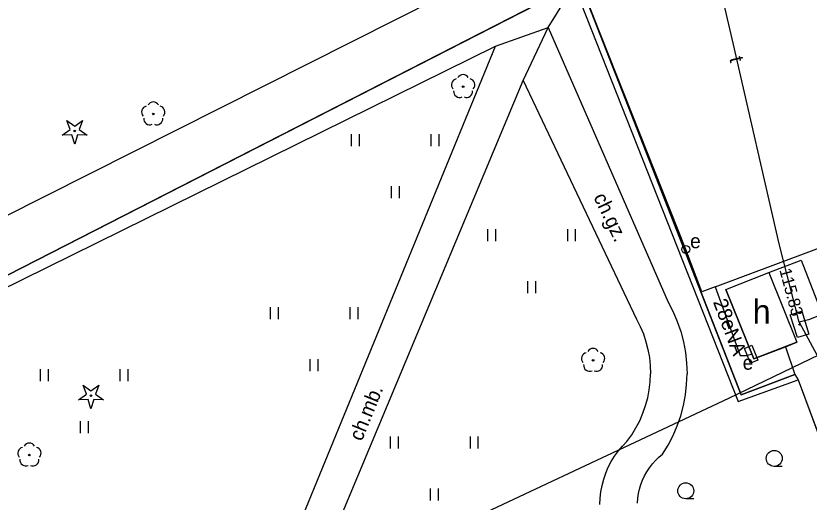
# Model space of a CAD drawing. Extents: x 6434771 to 6436222, y 5663454 to 5664782.
# Drawn here: x 6435454.17 to 6435503.86, y 5664256.49 to 5664286.97 of the extents above; entities that cross this region are included whole.
import ezdxf

# ---------------------------------------------------------------- set-up
doc = ezdxf.new("R2010")
doc.units = 0
for name, color, linetype in [('Warstwa 1', 7, 'Continuous'), ('Warstwa 10', 7, 'Continuous'), ('Warstwa 11', 7, 'Continuous'), ('Warstwa 12', 7, 'Continuous'), ('Warstwa 13', 7, 'Continuous'), ('Warstwa 14', 7, 'Continuous'), ('Warstwa 2', 7, 'Continuous'), ('Warstwa 21', 7, 'Continuous'), ('Warstwa 3', 7, 'Continuous'), ('Warstwa 4', 7, 'Continuous'), ('Warstwa 5', 7, 'Continuous'), ('Warstwa 6', 7, 'Continuous'), ('Warstwa 9', 7, 'Continuous')]:
    doc.layers.add(name, color=color, linetype=linetype)

msp = doc.modelspace()

# ---------------------------------------------------------------- linework, layer by layer
at = {"layer": 'Warstwa 1'}
msp.add_line((6435453.652, 5664270.705), (6435505.839, 5664297.445), dxfattribs=at)
msp.add_line((6435453.652, 5664270.705), (6435505.839, 5664297.445), dxfattribs=at)
msp.add_lwpolyline([(6435498.654, 5664269.821), (6435501.348, 5664270.888), (6435503.095, 5664266.507), (6435500.402, 5664265.469)], close=True, dxfattribs=at)
at = {"layer": 'Warstwa 10'}
for points in [[(6435457.067, 5664279.495), (6435457.569, 5664279.842), (6435457.367, 5664280.418), (6435457.852, 5664280.048), (6435458.337, 5664280.418), (6435458.135, 5664279.842), (6435458.637, 5664279.495), (6435458.027, 5664279.509), (6435457.852, 5664278.925), (6435457.677, 5664279.509)], [(6435458.086, 5664262.906), (6435458.588, 5664263.253), (6435458.386, 5664263.829), (6435458.871, 5664263.459), (6435459.356, 5664263.829), (6435459.154, 5664263.253), (6435459.656, 5664262.906), (6435459.046, 5664262.92), (6435458.871, 5664262.336), (6435458.696, 5664262.92)]]:
    msp.add_lwpolyline(points, close=True, dxfattribs=at)
for centre in [(6435457.852, 5664279.75), (6435458.871, 5664263.161)]:
    msp.add_circle(centre, 0.05, dxfattribs=at)
at = {"layer": 'Warstwa 11'}
for centre in [(6435482.187, 5664282.531), (6435462.775, 5664280.82), (6435490.33, 5664265.371), (6435455.016, 5664259.438)]:
    msp.add_circle(centre, 0.05, dxfattribs=at)
for centre, start, end in [((6435482.187, 5664282.906), 30.1471, 149.8529), ((6435481.83, 5664282.647), 102.1471, 221.8529), ((6435482.544, 5664282.647), 318.1471, 77.8529), ((6435481.967, 5664282.228), 174.1471, 293.8529), ((6435482.407, 5664282.228), 246.1471, 5.8529), ((6435462.418, 5664280.936), 102.1471, 221.8529), ((6435462.775, 5664281.195), 30.1471, 149.8529), ((6435463.132, 5664280.936), 318.1471, 77.8529), ((6435462.555, 5664280.517), 174.1471, 293.8529), ((6435462.995, 5664280.517), 246.1471, 5.8529), ((6435489.973, 5664265.487), 102.1471, 221.8529), ((6435490.33, 5664265.746), 30.1471, 149.8529), ((6435490.687, 5664265.487), 318.1471, 77.8529), ((6435490.11, 5664265.068), 174.1471, 293.8529), ((6435490.55, 5664265.068), 246.1471, 5.8529), ((6435454.659, 5664259.554), 102.1471, 221.8529), ((6435455.016, 5664259.813), 30.1471, 149.8529), ((6435455.373, 5664259.554), 318.1471, 77.8529), ((6435454.796, 5664259.135), 174.1471, 293.8529), ((6435455.236, 5664259.135), 246.1471, 5.8529)]:
    msp.add_arc(centre, 0.375, start, end, dxfattribs=at)
at = {"layer": 'Warstwa 12'}
for points in [[(6435503.249, 5664267.763), (6435501.987, 5664272.671), (6435499.123, 5664285.164), (6435497.196, 5664293.414), (6435493.189, 5664310.936), (6435491.645, 5664317.32), (6435491.229, 5664318.978), (6435492.033, 5664319.192), (6435496.646, 5664320.973), (6435511.209, 5664326.696), (6435518.715, 5664329.605), (6435521.327, 5664330.686), (6435527.86, 5664333.594), (6435543.354, 5664340.432), (6435558.683, 5664347.271), (6435566.014, 5664350.513), (6435577.375, 5664355.541), (6435595.344, 5664363.491), (6435599.492, 5664365.361), (6435600.019, 5664364.213), (6435605.088, 5664355.245), (6435606.082, 5664353.392), (6435606.331, 5664353.056)], [(6435497.986, 5664269.979), (6435497.142, 5664269.669), (6435496.135, 5664272.331), (6435488.895, 5664290.63)], [(6435497.986, 5664269.979), (6435511.95, 5664275.2)], [(6435519.602, 5664274.775), (6435515.666, 5664273.134), (6435508.274, 5664269.889), (6435505.03, 5664268.4), (6435503.819, 5664267.912), (6435503.249, 5664267.763)], [(6435509.206, 5664271.513), (6435504.498, 5664270.09), (6435505.622, 5664266.266), (6435498.812, 5664262.988), (6435477.751, 5664253.082), (6435464.025, 5664246.938), (6435455.151, 5664243.315)], [(6435497.986, 5664269.979), (6435499.544, 5664265.67), (6435499.935, 5664265.685), (6435500.23, 5664265.759)], [(6435503.249, 5664267.763), (6435514.923, 5664246.142), (6435515.125, 5664245.757), (6435515.683, 5664245.762), (6435521.734, 5664245.296), (6435535.424, 5664243.314), (6435546.097, 5664238.403), (6435561.446, 5664228.608), (6435561.622, 5664228.402), (6435565.561, 5664223.816), (6435577.417, 5664209.906), (6435585.662, 5664200.753), (6435585.823, 5664200.227), (6435585.985, 5664199.701), (6435588.86, 5664190.319)]]:
    msp.add_lwpolyline(points, dxfattribs=at)
at = {"layer": 'Warstwa 14'}
msp.add_circle((6435503.262, 5664267.628), 0.045, dxfattribs=at)
msp.add_circle((6435503.262, 5664267.628), 0.045, dxfattribs=at)
msp.add_circle((6435503.262, 5664267.628), 0.045, dxfattribs=at)
at = {"layer": 'Warstwa 2'}
msp.add_lwpolyline([(6435494.106, 5664317.128), (6435480.382, 5664311.084), (6435499.41, 5664262.791), (6435503.166, 5664264.146), (6435505.239, 5664258.58), (6435506.288, 5664256.838), (6435505.249, 5664256.13), (6435506.734, 5664254.032), (6435507.874, 5664254.848), (6435511.306, 5664250.017), (6435523.302, 5664248.812), (6435534.815, 5664245.623), (6435545.714, 5664240.531), (6435555.969, 5664234.297), (6435564.862, 5664226.159), (6435575.143, 5664213.805)], dxfattribs=at)
at = {"layer": 'Warstwa 21'}
msp.add_lwpolyline([(6435500.194, 5664265.201), (6435499.805, 5664266.122), (6435500.266, 5664266.317), (6435500.655, 5664265.396), (6435500.194, 5664265.201)], dxfattribs=at)
at = {"layer": 'Warstwa 4'}
msp.add_lwpolyline([(6435502.681, 5664268.232), (6435503.397, 5664268.456), (6435503.843, 5664267.024), (6435503.127, 5664266.8)], close=True, dxfattribs=at)
msp.add_circle((6435496.135, 5664272.331), 0.25, dxfattribs=at)
at = {"layer": 'Warstwa 5'}
for p, q in [((6435426.399, 5664256.544), (6435484.218, 5664285.076)), ((6435466.453, 5664241.778), (6435484.218, 5664285.076)), ((6435469.454, 5664243.432), (6435485.942, 5664282.915)), ((6435485.942, 5664282.915), (6435493.051, 5664267.948)), ((6435475.195, 5664278.791), (6435475.195, 5664279.541)), ((6435475.695, 5664278.791), (6435475.695, 5664279.541)), ((6435480.195, 5664278.791), (6435480.195, 5664279.541)), ((6435480.695, 5664278.791), (6435480.695, 5664279.541)), ((6435477.695, 5664275.541), (6435477.695, 5664276.291)), ((6435478.195, 5664275.541), (6435478.195, 5664276.291)), ((6435483.737, 5664272.844), (6435483.737, 5664273.594)), ((6435484.237, 5664272.844), (6435484.237, 5664273.594)), ((6435488.737, 5664272.844), (6435488.737, 5664273.594)), ((6435489.237, 5664272.844), (6435489.237, 5664273.594)), ((6435486.237, 5664269.594), (6435486.237, 5664270.344)), ((6435486.737, 5664269.594), (6435486.737, 5664270.344)), ((6435470.114, 5664267.957), (6435470.114, 5664268.707)), ((6435470.614, 5664267.957), (6435470.614, 5664268.707)), ((6435475.114, 5664267.957), (6435475.114, 5664268.707)), ((6435475.614, 5664267.957), (6435475.614, 5664268.707)), ((6435493.051, 5664267.948), (6435493.282, 5664267.495)), ((6435493.282, 5664267.495), (6435493.479, 5664267.027)), ((6435493.479, 5664267.027), (6435493.641, 5664266.545)), ((6435493.641, 5664266.545), (6435493.767, 5664266.053)), ((6435493.767, 5664266.053), (6435493.857, 5664265.552)), ((6435472.614, 5664264.707), (6435472.614, 5664265.457)), ((6435473.114, 5664264.707), (6435473.114, 5664265.457)), ((6435493.857, 5664265.552), (6435493.911, 5664265.047)), ((6435455.711, 5664264.07), (6435455.711, 5664264.82)), ((6435456.211, 5664264.07), (6435456.211, 5664264.82)), ((6435460.711, 5664264.07), (6435460.711, 5664264.82)), ((6435461.211, 5664264.07), (6435461.211, 5664264.82)), ((6435493.911, 5664265.047), (6435493.926, 5664264.539)), ((6435493.905, 5664264.031), (6435493.926, 5664264.539)), ((6435493.847, 5664263.526), (6435493.905, 5664264.031)), ((6435493.752, 5664263.027), (6435493.847, 5664263.526)), ((6435493.62, 5664262.536), (6435493.752, 5664263.027)), ((6435493.453, 5664262.056), (6435493.62, 5664262.536)), ((6435493.251, 5664261.589), (6435493.453, 5664262.056)), ((6435458.211, 5664260.82), (6435458.211, 5664261.57)), ((6435458.711, 5664260.82), (6435458.711, 5664261.57)), ((6435493.016, 5664261.139), (6435493.251, 5664261.589)), ((6435492.748, 5664260.707), (6435493.016, 5664261.139)), ((6435477.639, 5664259.843), (6435477.639, 5664260.593)), ((6435478.139, 5664259.843), (6435478.139, 5664260.593)), ((6435482.639, 5664259.843), (6435482.639, 5664260.593)), ((6435483.139, 5664259.843), (6435483.139, 5664260.593)), ((6435492.17, 5664260.007), (6435492.449, 5664260.295)), ((6435492.449, 5664260.295), (6435492.748, 5664260.707)), ((6435491.912, 5664259.699), (6435492.17, 5664260.007)), ((6435491.467, 5664259.031), (6435491.677, 5664259.373)), ((6435491.677, 5664259.373), (6435491.912, 5664259.699)), ((6435491.282, 5664258.675), (6435491.467, 5664259.031)), ((6435490.992, 5664257.926), (6435491.123, 5664258.306)), ((6435491.123, 5664258.306), (6435491.282, 5664258.675)), ((6435490.889, 5664257.538), (6435490.992, 5664257.926)), ((6435480.139, 5664256.593), (6435480.139, 5664257.343)), ((6435480.639, 5664256.593), (6435480.639, 5664257.343)), ((6435490.815, 5664257.143), (6435490.889, 5664257.538)), ((6435490.769, 5664256.745), (6435490.815, 5664257.143)), ((6435490.753, 5664256.343), (6435490.769, 5664256.745))]:
    msp.add_line(p, q, dxfattribs=at)
at = {"layer": 'Warstwa 6'}
for p, q in [((6435502.177, 5664258.733), (6435501.677, 5664258.733)), ((6435496.632, 5664256.7), (6435496.132, 5664256.7))]:
    msp.add_line(p, q, dxfattribs=at)
for points in [[(6435453.652, 5664270.705), (6435505.839, 5664297.445), (6435489.214, 5664318.618), (6435448.311, 5664300.392)], [(6435652.786, 5664133.167), (6435642.6, 5664149.34), (6435641.674, 5664152.161), (6435637.993, 5664164.536), (6435633.847, 5664173.156), (6435624.054, 5664187.035), (6435615.525, 5664200.428), (6435612.187, 5664201.418), (6435608.056, 5664201.368), (6435602.285, 5664199.677), (6435594.018, 5664218.257), (6435588.053, 5664225.31), (6435581.318, 5664231.541), (6435574.313, 5664237.016), (6435561.953, 5664245.295), (6435554.013, 5664249.551), (6435518.433, 5664262.101), (6435516.772, 5664263.761), (6435505.839, 5664297.445), (6435453.652, 5664270.705)], [(6435502.97, 5664264.498), (6435499.615, 5664263.219), (6435488.303, 5664292.117)]]:
    msp.add_lwpolyline(points, dxfattribs=at)
for centre, radius in [((6435503.262, 5664267.628), 0.045), ((6435501.677, 5664259.233), 0.5), ((6435496.132, 5664257.2), 0.5)]:
    msp.add_circle(centre, radius, dxfattribs=at)
at = {"layer": 'Warstwa 9'}
for p, q in [((6435453.305, 5664274.31), (6435482.999, 5664289.281)), ((6435487.522, 5664286.246), (6435489.136, 5664288.866)), ((6435489.673, 5664288.617), (6435499.615, 5664263.219)), ((6435484.218, 5664285.076), (6435487.522, 5664286.246)), ((6435484.218, 5664285.076), (6435487.522, 5664286.246)), ((6435485.942, 5664282.915), (6435487.522, 5664286.246)), ((6435485.942, 5664282.915), (6435487.522, 5664286.246)), ((6435487.522, 5664286.246), (6435495.034, 5664269.014)), ((6435426.399, 5664256.544), (6435484.218, 5664285.076)), ((6435466.453, 5664241.778), (6435484.218, 5664285.076)), ((6435469.454, 5664243.432), (6435485.942, 5664282.915)), ((6435485.942, 5664282.915), (6435493.051, 5664267.948)), ((6435501.348, 5664270.888), (6435503.367, 5664271.654)), ((6435501.348, 5664270.888), (6435503.367, 5664271.654)), ((6435503.367, 5664271.654), (6435507.294, 5664261.476)), ((6435503.367, 5664271.654), (6435507.294, 5664261.476)), ((6435498.654, 5664269.821), (6435501.348, 5664270.888)), ((6435501.348, 5664270.888), (6435503.095, 5664266.507)), ((6435498.654, 5664269.821), (6435500.402, 5664265.469)), ((6435495.034, 5664269.014), (6435495.342, 5664268.421)), ((6435495.342, 5664268.421), (6435495.605, 5664267.807)), ((6435493.051, 5664267.948), (6435493.282, 5664267.495)), ((6435495.605, 5664267.807), (6435495.822, 5664267.175)), ((6435493.282, 5664267.495), (6435493.479, 5664267.027)), ((6435493.479, 5664267.027), (6435493.641, 5664266.545)), ((6435495.822, 5664267.175), (6435495.992, 5664266.529)), ((6435493.641, 5664266.545), (6435493.767, 5664266.053)), ((6435495.992, 5664266.529), (6435496.114, 5664265.872)), ((6435502.375, 5664266.23), (6435503.095, 5664266.507)), ((6435493.767, 5664266.053), (6435493.857, 5664265.552)), ((6435496.114, 5664265.872), (6435496.187, 5664265.207)), ((6435500.402, 5664265.469), (6435502.375, 5664266.23)), ((6435502.375, 5664266.23), (6435502.97, 5664264.498)), ((6435502.375, 5664266.23), (6435502.97, 5664264.498)), ((6435493.857, 5664265.552), (6435493.911, 5664265.047)), ((6435493.911, 5664265.047), (6435493.926, 5664264.539)), ((6435496.187, 5664265.207), (6435496.212, 5664264.54)), ((6435493.905, 5664264.031), (6435493.926, 5664264.539)), ((6435496.187, 5664263.872), (6435496.212, 5664264.54)), ((6435499.615, 5664263.219), (6435502.97, 5664264.498)), ((6435502.97, 5664264.498), (6435503.166, 5664264.146)), ((6435493.847, 5664263.526), (6435493.905, 5664264.031)), ((6435496.113, 5664263.208), (6435496.187, 5664263.872)), ((6435503.166, 5664264.146), (6435505.239, 5664258.58)), ((6435493.752, 5664263.027), (6435493.847, 5664263.526)), ((6435493.62, 5664262.536), (6435493.752, 5664263.027)), ((6435495.99, 5664262.551), (6435496.113, 5664263.208)), ((6435493.453, 5664262.056), (6435493.62, 5664262.536)), ((6435495.819, 5664261.905), (6435495.99, 5664262.551)), ((6435493.251, 5664261.589), (6435493.453, 5664262.056)), ((6435495.602, 5664261.274), (6435495.819, 5664261.905)), ((6435493.016, 5664261.139), (6435493.251, 5664261.589)), ((6435492.748, 5664260.707), (6435493.016, 5664261.139)), ((6435495.338, 5664260.66), (6435495.602, 5664261.274)), ((6435492.17, 5664260.007), (6435492.449, 5664260.295)), ((6435492.449, 5664260.295), (6435492.748, 5664260.707)), ((6435495.03, 5664260.067), (6435495.338, 5664260.66)), ((6435491.912, 5664259.699), (6435492.17, 5664260.007)), ((6435494.679, 5664259.498), (6435495.03, 5664260.067)), ((6435491.467, 5664259.031), (6435491.677, 5664259.373)), ((6435491.677, 5664259.373), (6435491.912, 5664259.699)), ((6435494.239, 5664259.101), (6435494.452, 5664259.308)), ((6435494.452, 5664259.308), (6435494.679, 5664259.498)), ((6435491.282, 5664258.675), (6435491.467, 5664259.031)), ((6435493.862, 5664258.646), (6435494.042, 5664258.88)), ((6435494.042, 5664258.88), (6435494.239, 5664259.101)), ((6435490.992, 5664257.926), (6435491.123, 5664258.306)), ((6435491.123, 5664258.306), (6435491.282, 5664258.675)), ((6435493.555, 5664258.14), (6435493.699, 5664258.398)), ((6435493.699, 5664258.398), (6435493.862, 5664258.646)), ((6435490.889, 5664257.538), (6435490.992, 5664257.926)), ((6435493.324, 5664257.595), (6435493.43, 5664257.871)), ((6435493.43, 5664257.871), (6435493.555, 5664258.14)), ((6435490.815, 5664257.143), (6435490.889, 5664257.538)), ((6435493.176, 5664257.022), (6435493.24, 5664257.311)), ((6435493.24, 5664257.311), (6435493.324, 5664257.595)), ((6435490.769, 5664256.745), (6435490.815, 5664257.143)), ((6435493.133, 5664256.729), (6435493.176, 5664257.022)), ((6435490.753, 5664256.343), (6435490.769, 5664256.745)), ((6435493.112, 5664256.434), (6435493.133, 5664256.729))]:
    msp.add_line(p, q, dxfattribs=at)

# ---------------------------------------------------------------- texts
at = {"layer": 'Warstwa 13'}
for s, rotation, p in [('t', 283.6084, (6435498.855, 5664284.307)), ('28eNA', 290.5698, (6435497.829, 5664269.04))]:
    msp.add_text(s, height=0.9, rotation=rotation, dxfattribs=at).set_placement(p)
at = {"layer": 'Warstwa 14'}
msp.add_text('115.83', height=0.75, rotation=285.1095, dxfattribs=at).set_placement((6435501.992, 5664271.04))
at = {"layer": 'Warstwa 21'}
msp.add_text('e', height=0.9, dxfattribs=at).set_placement((6435499.699, 5664264.789))
at = {"layer": 'Warstwa 3'}
msp.add_text('h', height=1.5, dxfattribs=at).set_placement((6435500.334, 5664267.677))
at = {"layer": 'Warstwa 5'}
msp.add_text('e', height=0.9, dxfattribs=at).set_placement((6435496.406, 5664272.401))
at = {"layer": 'Warstwa 9'}
for s, rotation, p in [('ch.gz.', 295.5832, (6435490.332, 5664275.61)), ('ch.mb.', 67.8382, (6435475.838, 5664260.26))]:
    msp.add_text(s, height=0.9, rotation=rotation, dxfattribs=at).set_placement(p)

doc.saveas('drawing.dxf')
